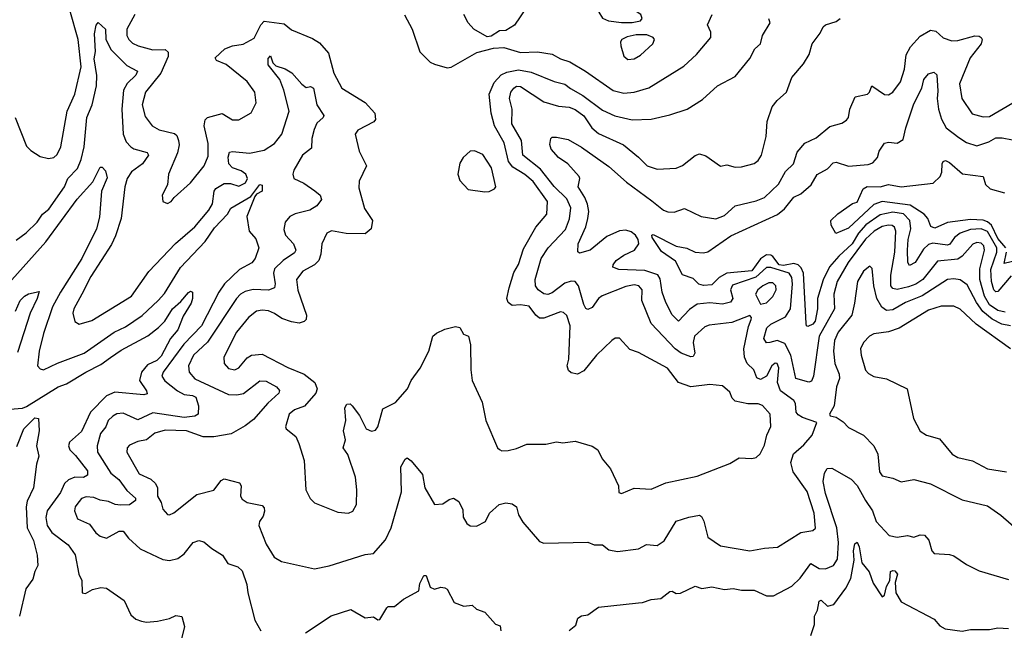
# Model space of a CAD drawing. Extents: x 1268547 to 1425625, y 515768 to 616754.
# Tile 477 of 507: x 1387212 to 1391895, y 592638 to 595540. Entities that reach past the tile are written whole.
import ezdxf

# ---------------------------------------------------------------- set-up
doc = ezdxf.new("R2010")
doc.units = 0

msp = doc.modelspace()

# ---------------------------------------------------------------- linework, layer by layer
at = {"layer": '0CON10XD'}
for points in [[(1389682.3, 595687.7), (1389565, 595514.2), (1389525, 595488.8), (1389495, 595486), (1389455, 595460.6), (1389435, 595457.8), (1389372.5, 595495), (1389345.8, 595525), (1389324.2, 595564.2)], [(1390075, 595525.6), (1390125.7, 595525.7), (1390165, 595534.4), (1390172.9, 595545), (1390166, 595565), (1390134.3, 595584.3), (1390086.8, 595646.8), (1390064.2, 595664.2), (1390040, 595665), (1390022.6, 595657.4), (1389984, 595615), (1389966.2, 595585), (1389966.2, 595575), (1389985, 595546.7), (1390012.5, 595535), (1390075, 595525.6)], [(1387190.3, 595075), (1387245, 594939.2), (1387265, 594918.6), (1387309.3, 594889.3), (1387349.5, 594879.5), (1387375, 594884.2), (1387390.9, 594899.1), (1387407.7, 594935), (1387437.4, 595105), (1387474.7, 595185), (1387505.5, 595315), (1387490.6, 595445), (1387451.5, 595585)], [(1388425, 594951.8), (1388458.6, 594995), (1388494.6, 595105), (1388469.4, 595205), (1388449.3, 595255), (1388394.6, 595325), (1388394.6, 595355), (1388405, 595367.8), (1388417.1, 595335), (1388430.6, 595320.6), (1388475.6, 595305.6), (1388507.2, 595287.2), (1388555, 595232.7), (1388575, 595218.1), (1388595, 595221.8), (1388610.4, 595215), (1388625.8, 595135), (1388658.1, 595085), (1388655.6, 595075), (1388625, 595047.1), (1388612.2, 595017.7), (1388601.3, 594975), (1388600.8, 594929.2), (1388557.5, 594895), (1388515.7, 594825), (1388510.8, 594805), (1388516.7, 594785), (1388563.1, 594763.1), (1388616.1, 594726.1), (1388642, 594705), (1388648.1, 594685), (1388625, 594655.6), (1388592.2, 594635), (1388522.3, 594617.7), (1388497.7, 594605), (1388475, 594577.8), (1388468.1, 594541.9), (1388476.4, 594515), (1388514.1, 594475), (1388525.4, 594445), (1388518.6, 594431.4), (1388465, 594394.7), (1388424.2, 594355), (1388420, 594335), (1388427.8, 594285), (1388423.6, 594265), (1388396.4, 594253.6), (1388322.2, 594257.8), (1388285, 594248.6), (1388263.1, 594235), (1388243.5, 594215), (1388105, 594007.1), (1388038.4, 593945), (1388015.3, 593895), (1388018.9, 593865), (1388045, 593833.3), (1388205, 593758.7), (1388245, 593756), (1388277.3, 593762.7), (1388355, 593822.5), (1388385, 593821.3), (1388433.5, 593795), (1388447.5, 593777.5), (1388445.5, 593765), (1388392.4, 593717.6), (1388325, 593639.7), (1388285, 593608.6), (1388218.3, 593571.7), (1388135, 593557.6), (1388085, 593557.1), (1388005, 593585.6), (1387905, 593589.4), (1387855, 593574), (1387815, 593542.3), (1387774.7, 593535.3), (1387735, 593517.8), (1387723.6, 593505), (1387721.5, 593485), (1387780.7, 593380.7), (1387835.8, 593355.8), (1387858.2, 593335), (1387867.9, 593315), (1387867.3, 593275), (1387885.5, 593245), (1387893.6, 593213.6), (1387915, 593188), (1387925, 593186.2), (1387945, 593196), (1388055, 593282.5), (1388135, 593302.9), (1388170.3, 593349.7), (1388185, 593357.4), (1388258.4, 593338.4), (1388266.4, 593325), (1388262.5, 593275), (1388270.5, 593260.5), (1388295, 593244.5), (1388365, 593230.8), (1388375, 593220), (1388376.2, 593203.8), (1388369.7, 593180.3), (1388352.3, 593155), (1388350.4, 593135), (1388385, 593046.2), (1388421.9, 592985), (1388457.5, 592965), (1388615, 592929.2), (1388685, 592943.3), (1388855, 592997.5), (1388895, 593003.1), (1388952.9, 593067.1), (1388979.4, 593125), (1389028.2, 593295), (1389024.4, 593415), (1389045, 593451.2), (1389055, 593457.5), (1389075, 593443.8), (1389127.5, 593377.5), (1389139.5, 593315), (1389185, 593236.2), (1389225, 593239.2), (1389255, 593260), (1389275, 593266.2), (1389300.3, 593250.3), (1389319.4, 593209.4), (1389321.9, 593175), (1389339.2, 593145), (1389355, 593134.3), (1389385, 593132), (1389427.5, 593155), (1389446.7, 593195), (1389492.5, 593235), (1389525, 593244), (1389555, 593239.1), (1389574.5, 593225), (1389585, 593186.2), (1389605, 593150.8), (1389685, 593060), (1389705, 593052), (1389915, 593056), (1389945, 593043.1), (1389985, 593044.5), (1390015, 593020.6), (1390055, 593012.9), (1390155.4, 593024.6), (1390194.2, 593045.8), (1390245, 593040.9), (1390276.8, 593063.2), (1390335, 593155.7), (1390395, 593175.6), (1390445, 593184.2), (1390455, 593178), (1390465.9, 593155.9), (1390485, 593080), (1390545, 593039.2), (1390685, 593015.4), (1390755, 593028.7), (1390817.1, 593032.9), (1390928.2, 593101.8), (1390985, 593111.4), (1390997.6, 593122.4), (1390991.7, 593195), (1390957.6, 593297.6), (1390890.5, 593390.5), (1390879.4, 593435), (1390893.2, 593476.8), (1390941.7, 593518.3), (1390981.1, 593565), (1391003.3, 593625), (1390935, 593648.7), (1390915, 593662.3), (1390906.1, 593675), (1390902.8, 593715), (1390895, 593730.5), (1390831.1, 593775), (1390816.6, 593815), (1390822.9, 593885), (1390815, 593905.7), (1390805, 593906.5), (1390789.1, 593895), (1390763.9, 593845), (1390735, 593829.7), (1390718, 593838), (1390703.9, 593875), (1390672.6, 593905), (1390659.3, 593935), (1390656.1, 593975), (1390677.9, 594082.1), (1390690.9, 594115), (1390693.1, 594125), (1390685, 594134.3), (1390599.3, 594100.7), (1390492.1, 594087.9), (1390470.4, 594079.6), (1390421.6, 594035), (1390415.9, 594005), (1390423.1, 593955), (1390415, 593939.1), (1390405, 593938), (1390358.9, 593955), (1390330.5, 593975), (1390215.4, 594095), (1390171.1, 594205), (1390172.5, 594255), (1390156.4, 594275), (1390135, 594278.8), (1390095, 594271), (1389982.3, 594227.7), (1389965.5, 594215), (1389935, 594172.2), (1389915, 594162.2), (1389905, 594167.1), (1389895, 594185.6), (1389870.3, 594275), (1389855, 594295.9), (1389835, 594297), (1389805, 594286.8), (1389745, 594241.4), (1389725, 594233.5), (1389705, 594236), (1389677.9, 594255), (1389666.2, 594275), (1389663.4, 594305), (1389692.5, 594405), (1389725.2, 594454.8), (1389807.6, 594542.4), (1389827.2, 594592.8), (1389833, 594645), (1389815, 594687.9), (1389755, 594746.2), (1389689.4, 594829.4), (1389605.9, 594895.9), (1389598.6, 594965), (1389553.4, 595045), (1389555.4, 595114.6), (1389541.7, 595165), (1389548.4, 595195), (1389562.2, 595215), (1389575, 595223.2), (1389595, 595222.5), (1389705, 595148.9), (1389775, 595128), (1389825, 595124.2), (1389855, 595112.3), (1389895, 595083.4), (1389934.1, 595025), (1389965, 594998.2), (1390084.7, 594944.7), (1390155, 594886.7), (1390196, 594845), (1390245, 594829.4), (1390335, 594834.4), (1390365, 594846.9), (1390425, 594894.4), (1390445, 594901.9), (1390475, 594892.9), (1390545, 594843.8), (1390575, 594849.2), (1390615, 594839.5), (1390645, 594840.9), (1390705, 594856.4), (1390725, 594870.5), (1390740, 594895), (1390762.7, 594985), (1390767.7, 595055), (1390791.9, 595125), (1390815, 595156.2), (1390859.2, 595195), (1390884.4, 595265), (1390940.8, 595329.2), (1390966.9, 595375), (1390981.5, 595425), (1391018.9, 595475), (1391033.3, 595505), (1391045, 595515.4), (1391095, 595530.8), (1391114.2, 595545)], [(1387759.2, 595565), (1387722, 595495), (1387721.6, 595465), (1387730.7, 595445), (1387748.2, 595428.2), (1387775.2, 595415.2), (1387845, 595396.7), (1387905, 595397.2), (1387918, 595385), (1387918.1, 595365), (1387883.8, 595285), (1387811.3, 595195), (1387795.4, 595135), (1387809.5, 595079.5), (1387843.1, 595035), (1387875, 595015.4), (1387949.4, 594999.4), (1387959.4, 594989.4), (1387968, 594965), (1387970.7, 594945), (1387962.7, 594907.3), (1387920, 594805), (1387915.7, 594754.3), (1387890, 594705), (1387893.3, 594675), (1387915, 594666.7), (1387932.5, 594675), (1387946.7, 594695), (1388025, 594764.4), (1388089.6, 594845), (1388108.8, 594891.2), (1388109.1, 594950.9), (1388089.7, 595035), (1388095, 595064), (1388105, 595074.5), (1388175, 595093.8), (1388225, 595063.5), (1388255, 595063.1), (1388313.2, 595096.8), (1388337.8, 595145), (1388330, 595195), (1388295, 595245.6), (1388195, 595326.2), (1388148.8, 595345), (1388142.2, 595357.8), (1388188.6, 595401.4), (1388224.2, 595415.8), (1388275, 595424.1), (1388327.9, 595452.1), (1388359.1, 595515), (1388375, 595532.5), (1388469.5, 595519.5), (1388505, 595490.8), (1388605, 595450.8), (1388639, 595429), (1388680.6, 595380.6), (1388706.7, 595285), (1388745, 595214.3), (1388855.4, 595145.4), (1388900.8, 595095), (1388904.2, 595065), (1388896.2, 595053.8), (1388820, 595015), (1388807.5, 594995), (1388827.1, 594915), (1388861.2, 594845), (1388827.5, 594772.5), (1388825, 594740), (1388852.4, 594642.4), (1388890.6, 594585), (1388884.2, 594545), (1388855, 594521.5), (1388765, 594523.8), (1388695.4, 594535.4), (1388673.3, 594525), (1388649.1, 594475), (1388644.6, 594425), (1388635.2, 594394.8), (1388614.8, 594375.2), (1388558.5, 594345), (1388528.8, 594305), (1388536, 594254), (1388576.5, 594135), (1388575.6, 594115), (1388564.7, 594105.3), (1388541.9, 594098.1), (1388505, 594103.2), (1388459.1, 594119.1), (1388425, 594143.1), (1388395, 594155.3), (1388365, 594159.3), (1388338.8, 594155), (1388300, 594125), (1388243.9, 594055), (1388182.5, 593935), (1388184.3, 593905), (1388205, 593881.4), (1388235, 593875.6), (1388255, 593885.6), (1388295, 593932.2), (1388314.2, 593945.8), (1388365, 593950), (1388487.1, 593887.1), (1388565.7, 593855.7), (1388615.7, 593815.7), (1388627.9, 593785), (1388620.9, 593765), (1388567.6, 593702.4), (1388518.8, 593685), (1388494, 593665), (1388476.2, 593605), (1388480, 593595), (1388525, 593558), (1388539.5, 593525), (1388565.5, 593445), (1388572.5, 593305), (1388593.8, 593263.8), (1388615, 593244.2), (1388725, 593198.9), (1388775.5, 593194.5), (1388796.9, 593203.1), (1388814.1, 593235.9), (1388815.8, 593305.8), (1388809.4, 593365), (1388773.8, 593473.8), (1388750.5, 593505), (1388762.3, 593542.3), (1388751.9, 593585), (1388764.3, 593635), (1388759.4, 593695), (1388768.3, 593711.7), (1388784.1, 593714.1), (1388794.3, 593704.3), (1388828.9, 593658.9), (1388860.4, 593595), (1388885, 593584.1), (1388905, 593588.9), (1388916.1, 593605), (1388939.7, 593690.3), (1388999.1, 593720.9), (1389057.1, 593785), (1389074.3, 593825), (1389116.4, 593883.6), (1389157.5, 593965), (1389178, 594035), (1389195, 594050), (1389235, 594069.2), (1389285, 594082), (1389305, 594076.7), (1389322.5, 594045), (1389346.7, 594035), (1389356.2, 593995), (1389357.5, 593875), (1389364.5, 593824.5), (1389412, 593722), (1389428.9, 593635), (1389484.2, 593505), (1389495, 593496.2), (1389505, 593491.2), (1389535, 593492.5), (1389575, 593501.4), (1389625, 593522.9), (1389715, 593522), (1389765, 593533.3), (1389795, 593528.8), (1389855, 593536), (1389935, 593512.5), (1389962, 593495), (1389982.2, 593452.2), (1390022, 593405), (1390060, 593325), (1390062.5, 593292.5), (1390075, 593287.5), (1390135, 593313.8), (1390215, 593308.8), (1390285, 593338.1), (1390435, 593370), (1390589.4, 593430.6), (1390635, 593457.1), (1390695, 593454), (1390715, 593458.8), (1390734.3, 593475.7), (1390755, 593516.7), (1390765.6, 593565), (1390784.5, 593605.5), (1390781.5, 593665), (1390745, 593706.4), (1390725, 593714.6), (1390675, 593714.6), (1390615, 593726.5), (1390601.4, 593741.4), (1390589.4, 593769.4), (1390555, 593800), (1390495, 593805.8), (1390405, 593794.4), (1390346, 593816), (1390293.2, 593883.2), (1390155, 593957.8), (1390115, 593971.4), (1390065, 594026.7), (1390045, 594026.2), (1390028.8, 594015), (1389955.5, 593944.5), (1389895, 593870), (1389865, 593855.6), (1389835, 593860.8), (1389822.9, 593872.9), (1389816.5, 593895), (1389823.6, 593926.4), (1389830.8, 594085), (1389815, 594133.3), (1389798.1, 594148.1), (1389785, 594150.8), (1389705, 594121.2), (1389685, 594121.6), (1389667.5, 594135), (1389635, 594178.7), (1389595, 594184.2)], [(1389042.3, 595562.3), (1389078.8, 595495), (1389115, 595386.7), (1389165, 595337.5), (1389185, 595328.8), (1389245, 595311.4), (1389265, 595313.3), (1389386.1, 595383.9), (1389466.4, 595403.6), (1389515, 595406.7), (1389595, 595384.1), (1389675, 595387.5), (1389745, 595376.2), (1389785, 595353.6), (1389829.5, 595339.5), (1389903.1, 595295), (1390035, 595203.2), (1390085, 595191.2)], [(1389595, 594184.2), (1389555, 594181.8), (1389535.8, 594195.7), (1389529.1, 594215), (1389540, 594265), (1389561.9, 594338.1), (1389585, 594375.8), (1389608.9, 594451.1), (1389666.6, 594553.4), (1389719.1, 594615), (1389722.9, 594675), (1389655, 594770.3), (1389615, 594804.3), (1389558.3, 594838.3), (1389537.3, 594865), (1389516.2, 594955), (1389471, 595035), (1389455.2, 595094.8), (1389445.3, 595185.3), (1389468.9, 595241.1), (1389502.7, 595277.3), (1389529, 595291), (1389585, 595300.9), (1389645, 595290.7), (1389755, 595245.2), (1389805, 595232.8), (1389831.9, 595211.9), (1389890.1, 595180.1), (1389985, 595109.1), (1390042.5, 595082.5), (1390125, 595064.3), (1390215, 595067.3), (1390305, 595087.7), (1390387.5, 595115), (1390460, 595160), (1390531.2, 595225), (1390615, 595269.2), (1390684.6, 595355.4), (1390709.1, 595400.9), (1390735.5, 595424.5), (1390745.7, 595464.3), (1390782.5, 595525), (1390775, 595543.8)], [(1390085, 595191.2), (1390135, 595194.6), (1390205, 595215.5), (1390370.7, 595319.3), (1390431.9, 595375), (1390499.1, 595455), (1390500.2, 595480.2), (1390482.9, 595515), (1390506, 595565)], [(1387195, 594492.2), (1387243, 594527), (1387295, 594577.3), (1387321.5, 594615), (1387351.3, 594638.7), (1387424.7, 594745), (1387441.9, 594785), (1387487, 594833), (1387504.7, 594875), (1387519.5, 594935), (1387531.7, 595075), (1387557.2, 595135), (1387577, 595225), (1387579, 595275), (1387566.6, 595353.4), (1387572.2, 595387.8), (1387567.7, 595472.3), (1387575.6, 595514.4), (1387585, 595525.8), (1387620.8, 595495), (1387622.5, 595445), (1387647, 595397), (1387722.7, 595322.7), (1387772.2, 595295), (1387765, 595275.6), (1387723, 595237), (1387705.8, 595205), (1387698.6, 595115), (1387704.2, 594995), (1387719, 594959), (1387740.4, 594935), (1387755.2, 594925.2), (1387818, 594908), (1387824.5, 594895), (1387797.2, 594855), (1387744.1, 594815.9), (1387724.1, 594785), (1387712.1, 594745), (1387694.8, 594595), (1387667.4, 594512.6), (1387648.8, 594471.2), (1387550.3, 594319.7), (1387507.8, 594235), (1387470.4, 594165), (1387465.5, 594145), (1387474.2, 594105), (1387495, 594092.9), (1387555, 594109.6), (1387744.3, 594225.7), (1387826.9, 594343.1), (1387953.5, 594476.5), (1388045, 594555.9), (1388111.9, 594635), (1388130, 594665), (1388137.5, 594725), (1388145, 594737.2), (1388185, 594761.6), (1388215, 594761.8), (1388255, 594747.7), (1388285.8, 594765), (1388295.7, 594785), (1388287.8, 594805), (1388265, 594821.6), (1388225, 594835.4), (1388207.6, 594855), (1388203.3, 594886.7), (1388210.7, 594909.3), (1388225, 594912.7), (1388305, 594905.3), (1388375, 594918.8), (1388425, 594951.8)], [(1390105, 595351.2), (1390135, 595354.2), (1390165, 595371.4), (1390222.9, 595425), (1390231.1, 595445), (1390225.6, 595455), (1390195, 595467.2), (1390145, 595467.8), (1390101.2, 595458.8), (1390076.2, 595445), (1390070, 595435), (1390070.8, 595415), (1390085.9, 595365.9), (1390105, 595351.2)], [(1391428, 595372), (1391449.8, 595410.2), (1391495, 595461.2), (1391545, 595490), (1391570, 595485), (1391605, 595453.2), (1391645, 595438.6), (1391675, 595440), (1391755, 595463.5), (1391775, 595460.6), (1391785.7, 595455), (1391789.4, 595445), (1391784.5, 595425), (1391732.2, 595357.8), (1391682.2, 595235), (1391693.8, 595165), (1391742.6, 595092.6), (1391795, 595077.7), (1391825, 595079.7), (1391936.1, 595143.9)], [(1391899.7, 594150.3), (1391865, 594156.9), (1391824.8, 594184.8), (1391801.3, 594225), (1391778.9, 594305), (1391779.2, 594355), (1391800.4, 594445), (1391797.2, 594465), (1391785, 594478.2), (1391765, 594480), (1391745, 594472), (1391694.3, 594415.7), (1391675, 594402.2), (1391577.7, 594392.3), (1391507.2, 594305), (1391475, 594283), (1391439.5, 594270.5), (1391385, 594257), (1391365, 594262.2), (1391355.8, 594275), (1391355.5, 594325), (1391373.9, 594435), (1391379, 594535), (1391372.8, 594552.8), (1391361.3, 594561.3), (1391345, 594563.8), (1391315, 594556.2), (1391276.7, 594535), (1391235, 594496.3), (1391153, 594385), (1391100, 594295), (1391085.2, 594235), (1391087, 594165), (1391014.5, 594035), (1390987.7, 593845), (1390978, 593822), (1390965, 593816.5), (1390903.8, 593833.8), (1390880, 593945), (1390850.9, 594000.9), (1390815, 594015.2), (1390780, 594005), (1390764, 594004), (1390751.6, 594025), (1390766.5, 594075), (1390785, 594092.3), (1390855, 594126.9), (1390878.7, 594165), (1390888.1, 594285), (1390884.5, 594315), (1390872.1, 594335), (1390785, 594362.2), (1390765, 594361.4), (1390713.5, 594316.5), (1390601.9, 594278.1), (1390592.8, 594255), (1390604.7, 594215), (1390593.4, 594196.6), (1390555, 594187.2), (1390495, 594194.3), (1390435, 594187.3), (1390397.8, 594162.2), (1390345, 594107.5), (1390315, 594137.3), (1390285, 594195.6), (1390268, 594245), (1390258.1, 594308.1), (1390246.7, 594326.7), (1390185, 594347.7), (1390062.6, 594352.6), (1390034, 594364), (1390034.6, 594375), (1390050, 594395), (1390085, 594420.7), (1390136.1, 594445), (1390156.5, 594475), (1390154.4, 594495), (1390140.9, 594515), (1390121, 594531), (1390095, 594539.5), (1390065, 594535.5), (1390005, 594509), (1389925, 594443.6), (1389875, 594430), (1389866.4, 594436.4), (1389869.3, 594475), (1389904.5, 594555.5), (1389914.7, 594594.7), (1389918.8, 594628.8), (1389913, 594663), (1389900.9, 594695), (1389868.5, 594745), (1389876.7, 594785), (1389873.3, 594795), (1389818.8, 594855), (1389774.3, 594884.3), (1389740.6, 594925), (1389733.3, 594946.8), (1389739.2, 594975), (1389745, 594980.8), (1389765, 594982.1), (1389820.9, 594970.9), (1389884.4, 594934.4), (1390015, 594842.4), (1390098.1, 594768.1), (1390219, 594679), (1390275, 594634.6), (1390295, 594626.1), (1390325, 594625.4), (1390375, 594642.9), (1390454.2, 594604.3), (1390522.8, 594592.7), (1390565, 594609.7), (1390615.3, 594654.7), (1390715, 594678.4), (1390754.8, 594695.2), (1390821.3, 594758.7), (1390855, 594817.9), (1390892.5, 594855), (1390910.7, 594909.3), (1390947.3, 594952.7), (1391001.3, 594978.7), (1391065, 595031.9), (1391122.2, 595047.8), (1391145, 595062.5), (1391154.5, 595075.5), (1391160.9, 595115), (1391186.2, 595173.8), (1391245, 595185.6), (1391254.6, 595195.4), (1391265, 595225.6), (1391325, 595184.3), (1391345, 595182.5), (1391365, 595195.7), (1391402, 595245), (1391420.2, 595305), (1391428, 595372)], [(1391928.4, 594321.6), (1391865, 594247.6), (1391855, 594246), (1391845.9, 594255.9), (1391834.9, 594295), (1391832, 594352), (1391859.6, 594435), (1391860.4, 594455), (1391815, 594532.3), (1391785, 594545.4), (1391735, 594542.9), (1391685.4, 594525), (1391657.9, 594505), (1391636.7, 594473.3), (1391625, 594468.4), (1391555, 594477), (1391535, 594471.5), (1391511.5, 594448.5), (1391471.8, 594385), (1391445, 594371.5), (1391436.9, 594385), (1391434.2, 594444.2), (1391438.1, 594495), (1391450.2, 594545), (1391445.6, 594585), (1391416.2, 594616.2), (1391365, 594624.7), (1391305, 594612.9), (1391237.3, 594565), (1391202.5, 594525), (1391172.5, 594475), (1391107.6, 594415), (1391064.2, 594365), (1391033.7, 594303.7), (1391006.6, 594215), (1391007, 594165), (1390995, 594106.9), (1390985, 594092.2), (1390961.5, 594081.5), (1390954.5, 594084.5), (1390952.2, 594095), (1390939.5, 594335), (1390929.9, 594359.9), (1390914.5, 594374.5), (1390895, 594381), (1390845, 594371.3), (1390825, 594374.2), (1390795, 594414.3), (1390785, 594421.2), (1390765, 594422.2), (1390735, 594403.1), (1390695, 594346.8), (1390575.7, 594334.3), (1390538.8, 594315), (1390505, 594279.2), (1390465, 594276.7), (1390443.1, 594283.1), (1390415, 594308.9), (1390365, 594327.8), (1390331.5, 594391.5), (1390265, 594437.8), (1390220.9, 594505), (1390219.2, 594515), (1390225, 594519.4), (1390335, 594464), (1390385, 594453.5), (1390424.7, 594434.7), (1390465, 594431.5), (1390485, 594436.2), (1390595, 594512.4), (1390816.2, 594613.8), (1390850, 594640), (1390895, 594696.4), (1390927.5, 594712.5), (1390977.5, 594755), (1391005, 594804), (1391055, 594831.4), (1391080.9, 594859.1), (1391095, 594861.8), (1391155, 594843.3), (1391248, 594852), (1391270.4, 594859.6), (1391291.5, 594885), (1391300.5, 594915), (1391325, 594952.5), (1391345, 594956.9), (1391385, 594952.9), (1391415, 594970), (1391426.8, 595025), (1391465, 595140), (1391503.1, 595215), (1391513.3, 595255), (1391535, 595282), (1391560.7, 595290.7), (1391575, 595277.5), (1391579.5, 595199.5), (1391576.2, 595165), (1391581.7, 595115), (1391597.2, 595067.2), (1391619.6, 595025), (1391679.8, 594979.8), (1391715.6, 594955.6), (1391765, 594940), (1391821.4, 594958.6), (1391855, 594977.6), (1391885, 594978.9), (1391935, 594968.5)], [(1389425, 594721.2), (1389445, 594723.8), (1389470, 594735), (1389477.5, 594745), (1389455.6, 594835), (1389415, 594899.2), (1389375, 594917.1), (1389355, 594914), (1389321.2, 594885), (1389305, 594857.5), (1389296, 594805), (1389306.1, 594776.1), (1389345, 594733.3), (1389425, 594721.2)], [(1387175, 594303.8), (1387336.9, 594483.1), (1387485, 594686.6), (1387560.5, 594769.5), (1387595, 594839.2), (1387605, 594838), (1387620.7, 594820.7), (1387627.8, 594787.7), (1387601.8, 594725), (1387591.5, 594601.5), (1387577.6, 594545), (1387508.3, 594405), (1387405.7, 594245), (1387368.3, 594175), (1387325, 594048), (1387304.2, 593965), (1387297.1, 593895), (1387310.2, 593880.2), (1387325.8, 593875.8), (1387392.5, 593907.5), (1387519.5, 593955), (1387662.1, 594055), (1387715, 594080), (1387795, 594133.1), (1387871.1, 594205), (1387900.9, 594239.1), (1387977.5, 594362.5), (1388095, 594484.7), (1388139.5, 594550.5), (1388200.5, 594615), (1388216.8, 594643.2), (1388311.1, 594698.9), (1388355, 594756), (1388365, 594752.5), (1388365.7, 594725), (1388339.1, 594710.9), (1388331.4, 594698.6), (1388293.1, 594605), (1388304, 594535), (1388335, 594498.8), (1388349.4, 594455), (1388331.5, 594405), (1388316.7, 594383.3), (1388257.5, 594352.5), (1388185.7, 594284.3), (1388159.1, 594245), (1388077, 594085), (1387992.8, 593997.2), (1387894.7, 593865), (1387887.6, 593845), (1387903, 593823), (1387963.1, 593775), (1387995, 593758.9), (1388035, 593753.5), (1388050.2, 593745), (1388062.4, 593705), (1388060.7, 593665), (1388045.4, 593654.6), (1387995, 593649.4), (1387845, 593671.9), (1387775, 593637.4), (1387705, 593668.8), (1387675, 593667.1), (1387655, 593656.1), (1387633.3, 593635), (1387622.2, 593605), (1387596.6, 593573.4), (1387580.3, 593515), (1387581.9, 593485), (1387645.3, 593385), (1387684.4, 593354.4), (1387721.3, 593301.4), (1387762.9, 593265), (1387762.9, 593255), (1387735, 593234.7), (1387692.5, 593232.5), (1387666, 593236), (1387635, 593250.3), (1387595, 593255.3), (1387565, 593268.6), (1387528.7, 593271.3), (1387506.5, 593263.5), (1387484.2, 593235.8), (1387475.5, 593225), (1387472.7, 593205), (1387487.7, 593167.7), (1387545, 593141.5), (1387575, 593101.1), (1387595, 593084.5), (1387625, 593075.5), (1387685, 593108), (1387705, 593108.2), (1387729.1, 593075), (1387785, 593024.5), (1387893.4, 592973.4), (1387925, 592970), (1387965, 592978.5), (1387995, 593001.5), (1388037.1, 593055), (1388064.5, 593064.5), (1388088.7, 593058.7), (1388126.2, 593026.2), (1388176.9, 592995), (1388202, 592955), (1388249.5, 592939.5), (1388269.8, 592919.8), (1388292.2, 592855), (1388296.9, 592815), (1388330.8, 592685), (1388360, 592635)], [(1391902.5, 594455), (1391865, 594499.2), (1391835, 594562.8), (1391815, 594579.7), (1391795, 594586.8), (1391735, 594590.4), (1391625, 594576.2), (1391565, 594548.2), (1391546.2, 594556.2), (1391531.3, 594595), (1391514.7, 594615), (1391447.8, 594657.8), (1391315, 594675.6), (1391275, 594660.8), (1391155, 594549.4), (1391094.1, 594524.1), (1391072.5, 594562.5), (1391070.3, 594585), (1391103, 594617), (1391173.5, 594666.5), (1391195, 594672.5), (1391224.5, 594735), (1391243, 594747), (1391305.2, 594744.8), (1391345, 594756.2), (1391405, 594745.9), (1391556.6, 594763.4), (1391589.5, 594795), (1391597.5, 594815), (1391599.4, 594855), (1391605, 594866), (1391615, 594870), (1391635, 594860.6), (1391696.7, 594806.7), (1391794.2, 594794.2), (1391805.9, 594755.9), (1391828, 594735), (1391896.3, 594716.3)], [(1391955, 594394.9), (1391895, 594381.4), (1391906.3, 594435)], [(1391925, 594084.8), (1391883.3, 594093.3), (1391837.1, 594117.1), (1391792.6, 594152.6), (1391762.9, 594195), (1391719, 594279), (1391685, 594303.5), (1391655, 594308.4), (1391625, 594304.2), (1391505, 594226.7), (1391425, 594196), (1391365, 594160.2), (1391335, 594157), (1391312.7, 594172.7), (1391289.5, 594215), (1391274.1, 594275), (1391267.6, 594357.6), (1391255, 594368), (1391225, 594344.3), (1391196.8, 594295), (1391182.9, 594192.9), (1391170.3, 594135), (1391105.3, 594055), (1391088.1, 594015), (1391083.1, 593965), (1391089, 593905), (1391109.7, 593855), (1391111.9, 593835), (1391098, 593795), (1391085.5, 593704.5), (1391063.8, 593665), (1391067, 593657), (1391095, 593650), (1391128.6, 593628.6), (1391155, 593602.2), (1391225.4, 593565.4), (1391274.7, 593514.7), (1391294, 593475), (1391301.1, 593391.1), (1391315, 593371.4), (1391365, 593360.4), (1391405, 593342.7), (1391465, 593353.8), (1391545, 593334.4), (1391695, 593257.1), (1391815, 593228.5), (1391879.2, 593185), (1391965, 593110)], [(1390735, 594188), (1390765, 594194.5), (1390795, 594224.4), (1390809.6, 594255), (1390808.5, 594275), (1390795, 594288.5), (1390775, 594288.8), (1390747.3, 594275), (1390723.8, 594255), (1390712.7, 594235), (1390735, 594188)], [(1387165, 593688.8), (1387225, 593694.1), (1387245, 593701.4), (1387395, 593794.8), (1387435, 593808.2), (1387526.2, 593865), (1387599, 593901), (1387645, 593934.8), (1387695, 593968.6), (1387822.1, 594037.9), (1387873, 594077), (1387902.8, 594107.2), (1387939.2, 594165), (1387979.5, 594200.5), (1388015, 594242.7), (1388025, 594249.2), (1388034.2, 594244.2), (1388034.6, 594215), (1388027.4, 594192.6), (1387990.2, 594129.8), (1387965, 594065.5), (1387930, 594025), (1387885, 593940.3), (1387865, 593920.6), (1387820, 593900), (1387791.1, 593865), (1387781.9, 593825), (1387815.5, 593775), (1387818.7, 593761.3), (1387802.5, 593757.5), (1387665, 593769), (1387625, 593752.6), (1387549.2, 593675), (1387506.8, 593583.2), (1387448.5, 593531.5), (1387444.6, 593515), (1387450.4, 593495), (1387478, 593468), (1387534.8, 593395), (1387535.3, 593374.7), (1387516, 593364), (1387475, 593365.7), (1387445, 593352.3), (1387425.8, 593335), (1387406.8, 593293.2), (1387342.8, 593205), (1387336.7, 593173.3), (1387342.4, 593135), (1387365, 593101.8), (1387443.6, 593043.6), (1387475.8, 592995.8), (1387494, 592904), (1387507.5, 592875), (1387510, 592815), (1387525, 592812.5), (1387558.3, 592831.7), (1387598.3, 592841.7), (1387625, 592838.6), (1387709.7, 592779.7), (1387741.2, 592711.2), (1387765, 592690), (1387791.7, 592681.7), (1387815, 592676.2), (1387868.3, 592681.7), (1387925, 592692.9), (1387955, 592708), (1387983, 592703), (1387996, 592655), (1387974.3, 592565.7)], [(1387192.7, 594155), (1387215, 594204.3), (1387235, 594225.7), (1387255, 594237.5), (1387305, 594247.5), (1387296, 594215), (1387261.6, 594145), (1387202.5, 593957.5)], [(1391924.4, 593975), (1391762.2, 594092.2), (1391685, 594164.6), (1391655, 594177.9), (1391595, 594177.6), (1391535, 594159.5), (1391395, 594073.6), (1391345, 594056.6), (1391274, 594046), (1391254.1, 594035.9), (1391225.6, 594005), (1391211.8, 593975), (1391214.5, 593945), (1391234.7, 593874.7), (1391248.7, 593858.7), (1391275, 593843.3), (1391335, 593832.5), (1391434, 593785), (1391463.7, 593643.7), (1391495, 593584), (1391525, 593565.7), (1391586.9, 593546.9), (1391648, 593475), (1391675, 593458.9), (1391743.8, 593443.8), (1391815, 593404.6), (1391905, 593390.5)], [(1387199, 593511), (1387231.5, 593595), (1387285, 593646.9), (1387302.5, 593645), (1387305.6, 593585), (1387292.9, 593515), (1387303.5, 593465), (1387292.6, 593427.4), (1387278.5, 593315), (1387248.3, 593251.7), (1387242.9, 593225), (1387248.5, 593125), (1387278.7, 593065), (1387295.7, 592995), (1387298.6, 592945), (1387283.6, 592916.4), (1387275, 592880), (1387242, 592835), (1387211.8, 592705)], [(1389825, 592636.7), (1389857.7, 592662.3), (1389866.7, 592695), (1389884.2, 592705.8), (1389915, 592711.2), (1389965, 592748.1), (1390155, 592768.9), (1390175, 592769.4), (1390215, 592784.4), (1390261.1, 592788.9), (1390305, 592822), (1390315, 592824), (1390335, 592812.5), (1390355, 592814.3), (1390425, 592847.1), (1390456, 592836), (1390505, 592844.4), (1390565, 592832.2), (1390605, 592836.4), (1390645, 592828.9), (1390705, 592828.5), (1390765, 592801.9), (1390797.8, 592802.2), (1390885, 592848.1), (1390925, 592885.7), (1390975, 592954.3), (1391015, 592931.5), (1391045, 592929.2), (1391083.5, 592945), (1391102.2, 592975), (1391107.2, 593055), (1391099, 593125), (1391045, 593287.5), (1391033.5, 593345), (1391040.5, 593385), (1391053.6, 593406.4), (1391075, 593407.5), (1391166.6, 593356.6), (1391195, 593325.7), (1391235.4, 593255), (1391268.5, 593205), (1391285.6, 593155), (1391348.5, 593088.5), (1391385, 593080), (1391435, 593088.1), (1391465, 593080.8), (1391495, 593090.8), (1391515, 593089.2), (1391536.4, 593066.4), (1391550, 593015), (1391562.5, 593002.5), (1391635, 592998), (1391655, 592990.8), (1391715, 592950), (1391775, 592920), (1391915, 592879.1)], [(1390975, 592612.5), (1390992.5, 592665), (1390991.9, 592705), (1391007.1, 592732.9), (1391015, 592775.7), (1391025, 592781.4), (1391055, 592752.5), (1391085, 592760), (1391142.2, 592837.8), (1391165, 592883.3), (1391181.7, 592971.7), (1391177.8, 593015), (1391185, 593048), (1391195, 593055.7), (1391205.7, 593035), (1391217.7, 592957.7), (1391252.5, 592915), (1391272.4, 592862.4), (1391315, 592796.2), (1391325, 592803.8), (1391334.6, 592845), (1391350.3, 592875), (1391353.6, 592916.4), (1391365, 592922.4), (1391375, 592919.5), (1391387.4, 592905), (1391376.7, 592865), (1391379.3, 592815), (1391405, 592773.3), (1391561.2, 592691.2), (1391588.7, 592658.7), (1391614.5, 592644.5), (1391695, 592633.1), (1391735, 592641.1), (1391825, 592641.4), (1391865, 592648.6), (1391915.7, 592645.7)], [(1388571.2, 592625), (1388693.6, 592706.4), (1388787, 592737), (1388855, 592697.5), (1388895, 592702), (1388915, 592688), (1388925, 592688.8), (1388958, 592745), (1388965, 592750), (1388995, 592750), (1389038, 592785), (1389110, 592825), (1389115, 592860), (1389135, 592898.8), (1389145, 592898), (1389165, 592843.3), (1389185, 592833.8), (1389215, 592843.3), (1389235, 592840), (1389245, 592832.5), (1389279.3, 592769.3), (1389325, 592752.5), (1389365, 592757.5), (1389385, 592737.5), (1389425, 592723.3), (1389475, 592667.5), (1389498.3, 592658.3), (1389500, 592635)]]:
    msp.add_lwpolyline(points, dxfattribs=at)

doc.saveas('drawing.dxf')
